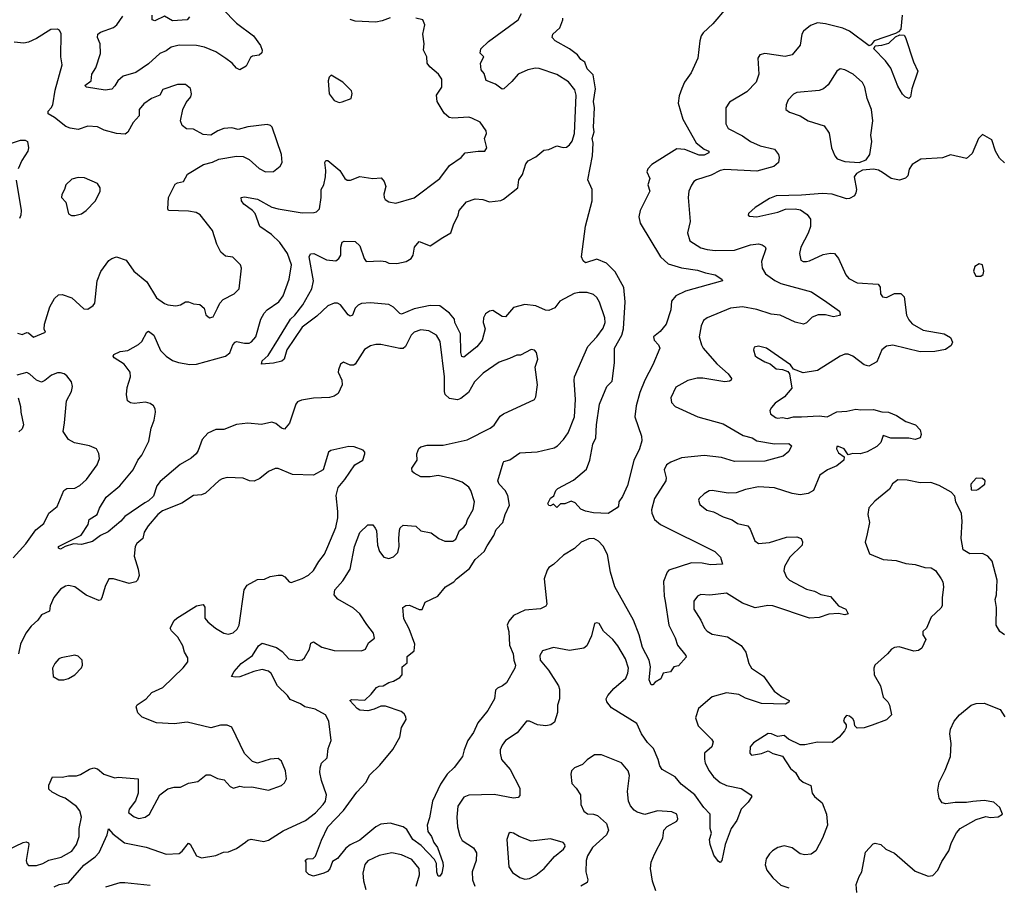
# Model space of a CAD drawing. Extents: x 1690054 to 1842981, y 782881 to 914114.
# Tile 438 of 656: x 1786840 to 1792991, y 791040 to 796446. Entities that reach past the tile are written whole.
import ezdxf

# ---------------------------------------------------------------- set-up
doc = ezdxf.new("R2010")
doc.units = 0

msp = doc.modelspace()

# ---------------------------------------------------------------- linework, layer by layer
at = {"layer": '0CON10XD'}
for points in [[(1788107.5, 796515), (1788194.2, 796425), (1788300.8, 796345), (1788344, 796285), (1788354, 796255), (1788351.7, 796238.3), (1788335.9, 796224.1), (1788295, 796218), (1788280.9, 796209.1), (1788255, 796156.7), (1788215, 796133.3), (1788195, 796143.3), (1788168, 796175), (1788126.7, 796203.3), (1788065, 796245.6), (1787993.9, 796273.9), (1787945, 796285.4), (1787835, 796287.7), (1787785, 796273.8), (1787755, 796251.4), (1787715, 796234.5), (1787645, 796169.6), (1787565, 796116.4), (1787486.5, 796093.5), (1787453.3, 796065), (1787435, 796032.5), (1787415, 796011.4), (1787373, 796007), (1787257.5, 796025), (1787246.7, 796035), (1787285.5, 796065), (1787290.7, 796105), (1787314.5, 796145), (1787345.5, 796235), (1787342.7, 796295), (1787325.6, 796335), (1787327.1, 796355), (1787345, 796369.1), (1787425, 796397.5), (1787446.8, 796413.2), (1787485, 796468.6)], [(1791255, 796520.8), (1791170.2, 796419.8), (1791110.6, 796365), (1791096.9, 796345), (1791088.2, 796315), (1791077.5, 796205), (1791035.6, 796115), (1790994.2, 796055), (1790976.1, 796016.1), (1790959.1, 795970.9), (1790954.6, 795925), (1790983.1, 795825), (1791066.4, 795676.4), (1791115, 795638.1), (1791145.6, 795625.6), (1791145.6, 795615), (1791115, 795600.7), (1791085, 795600.5), (1790995, 795636.1), (1790945, 795640), (1790788.3, 795541.7), (1790764.5, 795515), (1790757.8, 795495), (1790775.7, 795455), (1790764.4, 795415.6), (1790776.9, 795375), (1790716.9, 795255), (1790708.2, 795215), (1790716.2, 795175), (1790844.2, 794964.2), (1790891.7, 794921.7), (1790975, 794897.3), (1791075, 794882.7), (1791124.6, 794864.6), (1791185, 794853.3), (1791226.7, 794825), (1791230, 794815), (1790998.7, 794751.3), (1790938.8, 794721.2), (1790912.6, 794687.4), (1790907.8, 794635), (1790878, 794545), (1790842.1, 794497.9), (1790800, 794465), (1790803.3, 794445), (1790831.2, 794415), (1790838.8, 794395), (1790795, 794290), (1790744.3, 794195.7), (1790713.2, 794116.8), (1790691.1, 794035), (1790682.2, 793965), (1790723.8, 793845), (1790726.2, 793815), (1790712, 793765), (1790677.1, 793692.9), (1790636.2, 793536.2), (1790605, 793467.5), (1790583.3, 793435), (1790581.7, 793408.3), (1790573, 793397), (1790517, 793363), (1790425, 793366.2), (1790375, 793376), (1790345, 793388.8), (1790309.3, 793429.3), (1790285, 793440), (1790245, 793423.3), (1790218.3, 793421.7), (1790195, 793400), (1790175, 793420), (1790155, 793410), (1790145, 793412.5), (1790140, 793425), (1790155, 793457.5), (1790177.5, 793472.5), (1790190, 793505), (1790202.6, 793517.4), (1790300.7, 793569.3), (1790381.2, 793638.8), (1790402, 793695), (1790420, 793795), (1790440, 793835), (1790443.2, 793916.8), (1790463.1, 794045), (1790508.6, 794155), (1790541.1, 794188.9), (1790556.7, 794303.3), (1790556.8, 794395), (1790601.2, 794475), (1790612.4, 794515), (1790622.8, 794685), (1790613.6, 794773.6), (1790560.5, 794870.5), (1790505.6, 794925.6), (1790445, 794950.4), (1790375, 794927.8), (1790359.2, 794939.2), (1790349.8, 794965), (1790373.9, 795156.1), (1790415.6, 795315), (1790416.4, 795385), (1790388.6, 795445), (1790419.3, 795595), (1790422.2, 795675), (1790417.2, 795705), (1790428.2, 795745), (1790425.3, 795775.3), (1790430.4, 795895), (1790424.1, 795935), (1790436.7, 796015), (1790422.7, 796102.7), (1790385, 796140), (1790369.9, 796179.9), (1790345, 796198.5), (1790325, 796225.7), (1790274.6, 796264.6), (1790184.6, 796314.6), (1790166, 796335), (1790170.8, 796355), (1790214.6, 796395), (1790232.9, 796445), (1790234, 796456)], [(1787900, 796465), (1787885, 796445.7), (1787795, 796438.9), (1787745, 796468.8), (1787685, 796440), (1787666.7, 796445), (1787667.5, 796475)], [(1792353.9, 796475), (1792343.9, 796386.1), (1792330.6, 796369.4), (1792310.8, 796359.2), (1792178.8, 796315), (1792160, 796290), (1792146.1, 796283.9), (1792025, 796373.8), (1791982.9, 796392.9), (1791875, 796420), (1791824.4, 796425.6), (1791780.3, 796409.7), (1791735.9, 796374.1), (1791726.2, 796355), (1791715, 796286.7), (1791665, 796226.2), (1791623.1, 796216.9), (1791494.2, 796235.8), (1791462.9, 796227.1), (1791451.2, 796205), (1791458.1, 796105), (1791440.8, 796055), (1791383.4, 795996.6), (1791275, 795930.8), (1791252.2, 795895), (1791250.9, 795795), (1791265, 795767.5), (1791355, 795721.8), (1791405, 795684.7), (1791465, 795658.9), (1791555, 795636.9), (1791580, 795605), (1791584.2, 795585), (1791580, 795555), (1791550.5, 795529.5), (1791445, 795500), (1791245, 795510.8), (1791216.2, 795505), (1791158.8, 795475), (1791068, 795445), (1791052.5, 795435), (1791037.5, 795412.5), (1791021.1, 795375), (1791016.5, 795335), (1791029.6, 795185), (1791011.4, 795115), (1791027.1, 795065), (1791095, 795021.5), (1791135, 795010), (1791184.5, 795005.5), (1791305, 795007.1), (1791405, 795040), (1791455, 795046.7), (1791479.4, 795039.4), (1791497.4, 795027.4), (1791502.2, 795015), (1791473.6, 794935), (1791477.5, 794895), (1791499.3, 794859.3), (1791557.6, 794817.6), (1791595, 794798.9), (1791787.4, 794747.4), (1791881.8, 794681.8), (1791961.2, 794625), (1791966.7, 794605), (1791960.8, 794599.2), (1791925, 794590.5), (1791875, 794603.8), (1791828, 794602), (1791791.5, 794588.5), (1791755, 794552), (1791735.7, 794544.3), (1791685, 794557.5), (1791590.7, 794600.7), (1791535, 794606.4), (1791445, 794636.2), (1791355, 794653.8), (1791281.2, 794645), (1791135, 794583.5), (1791112.8, 794567.2), (1791096.5, 794535), (1791084.3, 794465), (1791099.2, 794415), (1791110, 794395), (1791195.9, 794295.9), (1791266.7, 794235), (1791287.5, 794205), (1791285.6, 794194.4), (1791275, 794188), (1791245.5, 794184.5), (1791107.1, 794207.1), (1791073.3, 794206.7), (1791015, 794193.1), (1790939.5, 794150.5), (1790908.1, 794085), (1790912, 794055), (1790935, 794030), (1791076, 793965), (1791235, 793921.2), (1791359.5, 793849.5), (1791415, 793833.8), (1791445, 793816.8), (1791555, 793797.8), (1791645, 793798.6), (1791661.2, 793785), (1791645, 793748.8), (1791609.3, 793720.7), (1791495, 793688.1), (1791305, 793687.3), (1791225, 793711.5), (1791115, 793723.9), (1790975, 793709.5), (1790907, 793683), (1790881.2, 793665), (1790866.2, 793635), (1790878, 793585), (1790876, 793565), (1790806.4, 793455), (1790787.9, 793385), (1790788.2, 793365), (1790805.3, 793325.3), (1790843.1, 793293.1), (1791182.5, 793125), (1791218.3, 793088.3), (1791230, 793045), (1791155, 793040.9), (1791102.5, 793052.5), (1791036.7, 793053.3), (1790895, 793007.5), (1790884.5, 792995), (1790862.6, 792937.4), (1790865.9, 792845), (1790873.4, 792815), (1790894.6, 792665), (1790934.5, 792585), (1790950, 792540), (1791002, 792475), (1791004, 792465), (1790955, 792411.2), (1790926.4, 792403.6), (1790905, 792373.8), (1790860, 792365), (1790845, 792330), (1790810.5, 792309.5), (1790795, 792292.5), (1790785, 792292.5), (1790773.2, 792323.2), (1790780.8, 792405), (1790771.8, 792445), (1790730.4, 792525), (1790709.4, 792605), (1790673.6, 792695), (1790558, 792905), (1790531.7, 792995), (1790511.2, 793105), (1790485, 793157.8), (1790455, 793190), (1790426, 793206), (1790396.4, 793203.6), (1790347.2, 793182.8), (1790306.3, 793143.7), (1790237.6, 793102.4), (1790175, 793044), (1790146.2, 793025), (1790135, 793008.8), (1790116.7, 792955), (1790134.1, 792795.9), (1790127.1, 792782.9), (1790093.2, 792766.8), (1789995, 792757.5), (1789925, 792725.6), (1789895, 792690.6), (1789884.7, 792665), (1789895.4, 792625), (1789899.3, 792539.3), (1789922.5, 792485), (1789926, 792446), (1789938, 792415), (1789934.1, 792395.9), (1789881.2, 792305), (1789856.2, 792285), (1789825, 792271.9), (1789812.1, 792257.9), (1789805.8, 792205), (1789765, 792132.5), (1789701.5, 792055), (1789675.5, 791995), (1789638.6, 791945), (1789615.9, 791885.9), (1789605.5, 791844.5), (1789554, 791775), (1789510, 791735), (1789467.7, 791672.3), (1789418.2, 791565), (1789399.7, 791460.3), (1789385.7, 791415), (1789389.4, 791375), (1789412.2, 791345), (1789427.4, 791307.4), (1789449.2, 791275), (1789482.8, 791182.8), (1789485, 791160), (1789476.9, 791115), (1789465, 791097.5), (1789455, 791097.5), (1789445, 791122.5), (1789444.7, 791175), (1789431.9, 791201.9), (1789347.9, 791287.9), (1789295.4, 791325), (1789258.7, 791388.7), (1789235.2, 791405.2), (1789155, 791428.4), (1789095, 791421.6), (1789065, 791404.6), (1788965, 791322.6), (1788905, 791292.2), (1788877.8, 791272.2), (1788825, 791206.7), (1788795, 791187.5), (1788776.4, 791143.6), (1788763, 791127), (1788740, 791115), (1788675, 791096.7), (1788647, 791107), (1788630, 791125), (1788630, 791185), (1788622.5, 791195), (1788635, 791206.2), (1788673.3, 791206.7), (1788688.3, 791221.7), (1788725, 791321.2), (1788764.6, 791405), (1788863.1, 791506.9), (1788945, 791622), (1789004.6, 791685), (1789025, 791727.1), (1789089.1, 791790.9), (1789171.9, 791888.1), (1789214.7, 791965), (1789224.1, 792025), (1789253.8, 792075), (1789252.4, 792092.4), (1789241.5, 792111.5), (1789222, 792125), (1789125, 792157.7), (1789095, 792157.9), (1789055, 792140.8), (1789015, 792130), (1788965, 792134.5), (1788947.5, 792145), (1788902.5, 792195), (1788915, 792200), (1788995, 792197.1), (1789036, 792234), (1789069.2, 792275), (1789085, 792283.3), (1789110, 792285), (1789145, 792307.5), (1789175, 792315.8), (1789215, 792338), (1789230, 792355), (1789230, 792405), (1789260.6, 792429.4), (1789260.5, 792469.5), (1789304.5, 792505), (1789307.5, 792545), (1789272.5, 792642.5), (1789239.2, 792705), (1789232.5, 792775), (1789252.9, 792787.1), (1789275, 792790), (1789335, 792763.3), (1789355, 792762.5), (1789372.5, 792807.5), (1789451.4, 792845), (1789500.9, 792905), (1789551.9, 792935), (1789568.5, 792955), (1789650.5, 793019.5), (1789685, 793073.8), (1789742.3, 793125), (1789760.6, 793159.4), (1789801.8, 793225), (1789817.4, 793262.6), (1789858.5, 793305), (1789872.5, 793355), (1789899.2, 793415), (1789889.6, 793475), (1789871.8, 793505), (1789835.3, 793545.3), (1789827.6, 793565), (1789860.5, 793679.5), (1789865, 793686.7), (1789902.1, 793697.9), (1789965, 793740), (1790072.4, 793747.6), (1790178.7, 793771.3), (1790200, 793785), (1790238.1, 793825), (1790266.2, 793865), (1790306.9, 793965), (1790311.5, 794075), (1790303.1, 794195), (1790306.9, 794215), (1790390, 794405), (1790445, 794464.4), (1790485, 794518.8), (1790496.5, 794555), (1790495.5, 794585), (1790462, 794682), (1790445, 794712), (1790425, 794730), (1790385, 794741.9), (1790335, 794742.9), (1790303.3, 794736.7), (1790215, 794687.8), (1790183.9, 794646.1), (1790145, 794629.5), (1790125, 794632.2), (1790065, 794658.8), (1789995, 794668.2), (1789925, 794648.9), (1789875, 794590), (1789855, 794593.3), (1789795, 794629.4), (1789775, 794625.6), (1789750.8, 794609.2), (1789736.5, 794585), (1789735.5, 794555), (1789747.1, 794515), (1789729.1, 794445), (1789696.4, 794403.6), (1789615, 794338), (1789602.8, 794342.8), (1789595, 794367.5), (1789593.3, 794485), (1789558.1, 794555), (1789556.6, 794576.6), (1789525, 794612.2), (1789465, 794660), (1789405, 794662.1), (1789305, 794639.5), (1789225, 794607.8), (1789215, 794610.6), (1789175, 794651.3), (1789145, 794667.8), (1789032.3, 794677.7), (1788976.2, 794673.8), (1788955, 794663.3), (1788935.6, 794645), (1788918.9, 794601.1), (1788905, 794594.3), (1788892.3, 794602.3), (1788845, 794664.3), (1788825, 794676.4), (1788805, 794676.2), (1788765, 794659.1), (1788695.9, 794594.1), (1788603.8, 794525), (1788509.4, 794385), (1788491.2, 794325), (1788477, 794313), (1788425, 794300.8), (1788350, 794295), (1788353.8, 794315), (1788391.2, 794348.8), (1788457.4, 794452.6), (1788531.2, 794575), (1788559.6, 794600.4), (1788609.1, 794665), (1788663.9, 794765), (1788676.2, 794815), (1788648.8, 794965), (1788656.4, 794983.6), (1788677.5, 794985), (1788756.6, 794946.6), (1788815, 794940.6), (1788833.1, 794955), (1788845.5, 794975), (1788846.7, 795025), (1788855, 795056.7), (1788866.1, 795063.9), (1788935, 795060.8), (1788965, 795033.3), (1788991.1, 794955), (1789005, 794935.8), (1789095, 794940.7), (1789125, 794936.2), (1789145, 794925.6), (1789195, 794923.9), (1789254, 794936), (1789284.7, 794955.3), (1789297.9, 794975), (1789306.7, 795025), (1789335, 795060.6), (1789405, 795032.9), (1789484, 795085), (1789533.8, 795115), (1789550, 795165), (1789580, 795225), (1789586, 795255), (1789630.9, 795309.1), (1789685, 795327.5), (1789732.7, 795322.7), (1789775, 795309.4), (1789845, 795317.5), (1789863.3, 795325), (1789951.2, 795395), (1789958.8, 795445), (1789981.7, 795478.3), (1790002.5, 795545), (1790016.2, 795565), (1790065, 795590), (1790115, 795632), (1790145, 795635.8), (1790195, 795657.5), (1790235, 795648), (1790255, 795650), (1790275, 795663.8), (1790291.9, 795688.1), (1790306.7, 795735), (1790315.8, 795975), (1790307.4, 796007.4), (1790268.8, 796058.8), (1790195, 796103.5), (1790085, 796140.9), (1790062.5, 796142.5), (1790015, 796133.5), (1789953.9, 796106.1), (1789915, 796060.9), (1789865.4, 796014.6), (1789855, 796011.4), (1789813, 796043), (1789755, 796065.8), (1789741.1, 796111.1), (1789723.1, 796133.1), (1789718.1, 796175), (1789740, 796215), (1789716.1, 796236.1), (1789720, 796265), (1789769.3, 796310.7), (1789954.3, 796445), (1789975.7, 796485)], [(1789155, 796458.5), (1789105, 796438.1), (1789065, 796431.1), (1788935, 796437.1), (1788905, 796446.7)], [(1789665, 795831.4), (1789645, 795838.1), (1789545, 795831.5), (1789523.3, 795835), (1789492.1, 795862.1), (1789448.1, 795935), (1789444.4, 795975), (1789477.8, 796025), (1789477.1, 796075), (1789455.3, 796105.3), (1789402, 796152), (1789384.4, 796175), (1789383.7, 796215), (1789362.2, 796255), (1789366.9, 796295), (1789358.1, 796355), (1789370, 796415), (1789358.8, 796445), (1789315, 796456.7)], [(1786925, 794462.5), (1787000, 794495), (1786992.5, 794512.5), (1786993.8, 794545), (1787028.1, 794651.9), (1787056.2, 794705), (1787082.1, 794727.9), (1787105, 794730.8), (1787165, 794708.8), (1787241.2, 794641.2), (1787265, 794638.8), (1787299.5, 794660.5), (1787308.8, 794675), (1787324.4, 794815), (1787347, 794873), (1787397.4, 794942.6), (1787415, 794955.7), (1787445, 794964.2), (1787505, 794943.8), (1787552, 794875), (1787635, 794808.8), (1787695, 794710), (1787745, 794673.1), (1787765, 794664.5), (1787815, 794658.6), (1787844.4, 794665.6), (1787875, 794683.3), (1787893.6, 794683.6), (1787925, 794672), (1787965, 794668), (1787991.2, 794645), (1788003, 794603), (1788025, 794583.3), (1788048.8, 794591.2), (1788075.7, 794644.3), (1788090, 794675), (1788111.7, 794698.3), (1788180, 794735), (1788210, 794765), (1788225.8, 794895), (1788220, 794915), (1788172.3, 794962.3), (1788125, 794969.5), (1788095.8, 794995), (1788071.9, 795045), (1788045, 795130), (1787968.1, 795228.1), (1787941.3, 795241.3), (1787895, 795249.4), (1787770, 795255), (1787764.2, 795265), (1787768.9, 795335), (1787811.2, 795418.8), (1787825, 795428.1), (1787864, 795435), (1787888.1, 795481.9), (1787988.5, 795541.5), (1788045, 795555.7), (1788084.5, 795575.5), (1788194.1, 795594.1), (1788235, 795592.5), (1788272.4, 795572.4), (1788335, 795516), (1788375, 795496), (1788425, 795498.8), (1788467.7, 795532.3), (1788480, 795555), (1788475.8, 795605), (1788416.7, 795775), (1788406.7, 795785), (1788385, 795792), (1788265, 795776.7), (1788205, 795760), (1788165, 795770), (1788115, 795765.8), (1788077.3, 795752.7), (1788034.1, 795725.9), (1787985, 795729.2), (1787925, 795762.1), (1787882.5, 795765), (1787853.8, 795785), (1787843.8, 795815), (1787858, 795885), (1787880.3, 795929.7), (1787908, 795965), (1787913.6, 795983.6), (1787906.1, 796016.1), (1787875, 796041.2), (1787825, 796042), (1787735, 796009.5), (1787714.4, 795975.6), (1787663.8, 795955), (1787615, 795920.8), (1787587.1, 795885), (1787586.7, 795845), (1787547.8, 795805), (1787515, 795743.8), (1787497.9, 795732.1), (1787445.3, 795735.3), (1787366.6, 795756.6), (1787325, 795777.1), (1787265, 795780.9), (1787205, 795759.6), (1787155, 795767.8), (1787128.3, 795778.3), (1787058, 795835), (1787017.8, 795857.8), (1787017.1, 795875), (1787037.1, 795895), (1787047.1, 795915), (1787061.4, 796005), (1787105.7, 796165), (1787095.8, 796215), (1787099.5, 796359.5), (1787089.3, 796379.3), (1787076.4, 796386.4), (1787035, 796385.8), (1786945, 796328.1), (1786895, 796306.5), (1786865, 796300.6), (1786805, 796305.7)], [(1792395, 795954), (1792372, 795965), (1792355, 795982), (1792325, 796030), (1792282.5, 796142.5), (1792248.8, 796188.8), (1792176.7, 796265), (1792185, 796282.5), (1792225, 796286.7), (1792269.7, 796300.3), (1792311.4, 796338.6), (1792338, 796352), (1792365, 796348.6), (1792373.3, 796335), (1792423.1, 796183.1), (1792450, 796125), (1792414.2, 796015), (1792405.7, 795964.3), (1792395, 795954)], [(1792085, 795554.2), (1792129.1, 795570.9), (1792151.4, 795605), (1792164.2, 795685), (1792157.5, 795725), (1792168.8, 795815), (1792162, 795885), (1792134.3, 795954.3), (1792119.2, 796025), (1792104.3, 796054.3), (1792046.6, 796106.6), (1791995, 796132), (1791965, 796138.8), (1791944.4, 796125.6), (1791890.5, 796039.5), (1791862.5, 796015), (1791835, 796004), (1791695, 795990.8), (1791675, 795982), (1791640.8, 795945), (1791628, 795915), (1791626.7, 795885), (1791648.3, 795868.3), (1791715.7, 795845.7), (1791765, 795814.2), (1791865, 795783.8), (1791897.6, 795737.6), (1791911.4, 795645), (1791932.9, 795595), (1791947.9, 795577.9), (1791995, 795560), (1792085, 795554.2)], [(1788835, 795930), (1788855, 795933.3), (1788910, 795955), (1788917.5, 795985), (1788911.7, 796001.7), (1788857.5, 796055), (1788785, 796100), (1788773, 796087), (1788767.5, 796065), (1788774.1, 795984.1), (1788805, 795942.5), (1788835, 795930)], [(1787055, 791030), (1787086.2, 791045), (1787145, 791055.8), (1787241.2, 791165), (1787311.3, 791218.7), (1787336.4, 791245), (1787385.7, 791355), (1787395, 791392.5), (1787421.5, 791361.5), (1787494.3, 791304.3), (1787628.8, 791278.8), (1787755, 791234.2), (1787835, 791238.5), (1787855, 791252.2), (1787895, 791303.3), (1787905, 791297.5), (1787944, 791224), (1787975, 791210.5), (1788065, 791226.8), (1788113.3, 791246.7), (1788145, 791249.7), (1788195, 791269.3), (1788249.7, 791310.3), (1788265, 791322.7), (1788285, 791328.5), (1788365, 791314.4), (1788395, 791321.4), (1788485, 791380.6), (1788625, 791445.5), (1788687.2, 791492.8), (1788735.8, 791545), (1788750, 791565), (1788755.8, 791605), (1788724.4, 791695), (1788714.5, 791744.5), (1788716.6, 791773.4), (1788725, 791803.3), (1788760, 791835), (1788766.2, 791895), (1788786.2, 791945), (1788771.9, 792065), (1788750, 792105), (1788685, 792139.7), (1788621.2, 792155), (1788593.5, 792173.5), (1788529.6, 792199.6), (1788513.1, 792225), (1788451.1, 792285), (1788411.8, 792361.8), (1788395, 792378.1), (1788355, 792387.1), (1788303.3, 792375), (1788215, 792341.4), (1788185, 792338.8), (1788162.5, 792345), (1788178.8, 792375), (1788224.3, 792425), (1788295, 792475.6), (1788332.5, 792535), (1788355, 792552), (1788443.8, 792525), (1788480.4, 792500.4), (1788522, 792455), (1788575, 792443.1), (1788605, 792448.8), (1788618.8, 792461.2), (1788650.8, 792515), (1788658.8, 792551.2), (1788675, 792561.2), (1788727.6, 792527.6), (1788805, 792506.4), (1788974.4, 792504.4), (1788999.2, 792515), (1789018.8, 792555), (1789055.9, 792584.1), (1789050.8, 792615), (1789007.8, 792667.8), (1788965, 792735.7), (1788925, 792771.4), (1788826.6, 792826.6), (1788804, 792855), (1788808, 792885), (1788857.7, 792942.3), (1788904.7, 793015), (1788930.4, 793155), (1788965, 793242.5), (1789015, 793290.8), (1789045, 793291.2), (1789061.4, 793271.4), (1789069.2, 793255), (1789075.6, 793165), (1789088.6, 793125), (1789115, 793090), (1789145, 793080), (1789175, 793091.2), (1789201.7, 793118.3), (1789211.4, 793155), (1789207.5, 793205), (1789212.3, 793257.7), (1789217.7, 793272.3), (1789235, 793288.8), (1789315, 793282), (1789345, 793253.8), (1789410.3, 793240.3), (1789458.8, 793205), (1789495, 793189.2), (1789545, 793190), (1789565, 793200.8), (1789587.1, 793255), (1789615, 793275.8), (1789629.2, 793295), (1789638, 793325), (1789672.9, 793387.1), (1789682, 793435), (1789658.2, 793505), (1789645, 793526.9), (1789605, 793557.5), (1789545, 793578.2), (1789455, 793598.5), (1789405, 793590.5), (1789345, 793590.5), (1789303.6, 793613.6), (1789292.5, 793625), (1789289.4, 793645), (1789322.5, 793695), (1789321.5, 793735), (1789332.5, 793767.5), (1789345, 793777.5), (1789385, 793788.9), (1789485, 793789.6), (1789635, 793823.1), (1789780, 793895), (1789805, 793914.3), (1789841.1, 793968.9), (1789862, 793985), (1790055.6, 794074.4), (1790065, 794090), (1790074.4, 794165.6), (1790060, 794275), (1790076.2, 794325), (1790068.3, 794368.3), (1790055, 794382.5), (1790035, 794386.2), (1789968.8, 794351.2), (1789945, 794350), (1789900.7, 794330.7), (1789835, 794307.8), (1789735, 794237.5), (1789680.9, 794185), (1789643.3, 794116.7), (1789595, 794079.6), (1789575, 794072.7), (1789525, 794081.2), (1789498.5, 794105), (1789493.1, 794125), (1789493.9, 794215), (1789465.9, 794435.9), (1789444.4, 794475), (1789395, 794503.3), (1789345, 794509.6), (1789305, 794495.5), (1789284.6, 794475), (1789250.9, 794405), (1789235, 794393.2), (1789215, 794392.5), (1789096.8, 794416.8), (1789065, 794417.5), (1789031.5, 794408.5), (1788994.1, 794385.9), (1788935, 794294), (1788925, 794287.5), (1788905, 794287.5), (1788863.1, 794306.9), (1788844, 794295), (1788830.5, 794259.5), (1788828.8, 794245), (1788851.4, 794195), (1788854.2, 794165), (1788829.3, 794110.7), (1788804.5, 794095.5), (1788775, 794087.5), (1788675, 794083.3), (1788599.7, 794070.3), (1788575, 794060), (1788564.3, 794045), (1788525, 793926.7), (1788495, 793888.8), (1788475, 793896), (1788440, 793925), (1788415, 793932.5), (1788351.2, 793918.8), (1788265.8, 793925.8), (1788195, 793917.8), (1788115, 793885.7), (1788065, 793887.1), (1788015, 793863.1), (1787980.6, 793825), (1787955.7, 793755), (1787942.9, 793735), (1787911.7, 793708.3), (1787842.1, 793667.9), (1787717.1, 793562.9), (1787695.5, 793535), (1787675, 793469.5), (1787645, 793441.3), (1787620.9, 793429.1), (1787495.9, 793344.1), (1787470.9, 793315), (1787392.9, 793247.1), (1787345, 793224.5), (1787295, 793187.8), (1787225, 793167.8), (1787175, 793173.5), (1787123.2, 793156.8), (1787095, 793139.4), (1787081.2, 793145), (1787082, 793155), (1787222.7, 793227.3), (1787267, 793293), (1787273.8, 793325), (1787324.3, 793355.7), (1787338, 793395), (1787380.8, 793465), (1787465.3, 793534.7), (1787549.2, 793635), (1787577.1, 793695), (1787603.5, 793726.5), (1787647.2, 793812.8), (1787661.2, 793895), (1787679.5, 793945), (1787688.6, 793995), (1787685.8, 794015), (1787675, 794033.8), (1787655, 794050), (1787625, 794057.5), (1787555, 794048), (1787532.7, 794052.7), (1787513.8, 794065), (1787506.2, 794105), (1787511.7, 794148.3), (1787531.2, 794215), (1787530.8, 794245), (1787491.4, 794295), (1787430, 794335), (1787423.8, 794345), (1787427.5, 794355), (1787467.1, 794372.9), (1787515, 794380), (1787582.1, 794417.9), (1787603.2, 794436.8), (1787634.4, 794495.6), (1787645, 794500), (1787678, 794475), (1787720.4, 794380.4), (1787755, 794344.2), (1787795, 794318.6), (1787832.5, 794305), (1787903.5, 794293.5), (1787945, 794295.5), (1788124.6, 794345.4), (1788152.9, 794365), (1788171.5, 794415), (1788185, 794432.9), (1788195, 794436.9), (1788245, 794425.6), (1788273.6, 794426.4), (1788288.6, 794435), (1788314.4, 794465), (1788346.9, 794575), (1788366.4, 794613.6), (1788385, 794633.3), (1788458.1, 794685), (1788485, 794722), (1788522.3, 794825), (1788538, 794915), (1788513.2, 794985), (1788465, 795054.4), (1788413.3, 795105), (1788340, 795155), (1788311.5, 795235), (1788294.7, 795254.7), (1788240.8, 795295), (1788226, 795315), (1788223.8, 795335), (1788245, 795340), (1788325, 795325.4), (1788415, 795276.2), (1788454.5, 795265.5), (1788605, 795240), (1788678.8, 795241.2), (1788695, 795246.2), (1788712, 795265), (1788723.3, 795335), (1788724, 795385), (1788738.9, 795415), (1788751.1, 795465), (1788752.9, 795505), (1788745.7, 795555), (1788753.1, 795566.9), (1788765, 795567.5), (1788840, 795505), (1788871.4, 795455), (1788885, 795444.2), (1788907, 795443), (1788965, 795466), (1789045, 795454.2), (1789098.3, 795458.3), (1789115.9, 795435.9), (1789126.2, 795405), (1789114.2, 795355.8), (1789116.2, 795335), (1789123, 795323), (1789145, 795308.8), (1789190.7, 795299.3), (1789305, 795334.3), (1789465.5, 795454.5), (1789525, 795535.7), (1789598.8, 795585), (1789623.3, 795615), (1789705, 795626), (1789746.7, 795625), (1789758.8, 795645), (1789744.2, 795705), (1789756, 795735), (1789755, 795752.5), (1789717, 795807), (1789665, 795831.4)], [(1792993.2, 795553.2), (1792962.1, 795582.1), (1792936.2, 795625), (1792912.5, 795695), (1792855, 795730), (1792830, 795705), (1792790.5, 795609.5), (1792755, 795579.2), (1792655, 795602), (1792605, 795582.5), (1792470, 795575), (1792415, 795542.5), (1792397.7, 795512.3), (1792389.3, 795470.7), (1792373.6, 795456.4), (1792335.9, 795444.1), (1792285, 795454.3), (1792231.1, 795491.1), (1792205, 795506.7), (1792175, 795512.1), (1792105, 795507.2), (1792068.1, 795485), (1792054.2, 795465), (1792066.9, 795385), (1792064.2, 795365), (1792054.4, 795345.6), (1792025, 795329.2), (1792005, 795328), (1791915, 795355.5), (1791855, 795359.6), (1791725, 795349.2), (1791565, 795345.7), (1791525, 795330), (1791435, 795273.8), (1791392.5, 795235), (1791390, 795225), (1791398.3, 795218.3), (1791445, 795214.3), (1791575.6, 795244.4), (1791625, 795262.5), (1791685, 795264.3), (1791718.7, 795258.7), (1791760.4, 795230.4), (1791780.8, 795200.8), (1791781.1, 795155), (1791766.6, 795113.4), (1791720, 795025), (1791710.8, 794985), (1791720, 794945), (1791735, 794936.2), (1791756.1, 794936.1), (1791775, 794939.2), (1791860.2, 794979.8), (1791905, 794988.5), (1791931.2, 794985), (1791955.4, 794955.4), (1792001.7, 794851.7), (1792019.3, 794829.3), (1792072.4, 794802.4), (1792203.6, 794793.6), (1792216.4, 794776.4), (1792216.7, 794735), (1792230, 794715), (1792255, 794711.2), (1792305, 794736.2), (1792345, 794736.7), (1792365.8, 794715), (1792380.9, 794600.9), (1792395, 794570.8), (1792415, 794546.9), (1792485, 794506.5), (1792615, 794484.2), (1792655, 794461.2), (1792667.7, 794432.3), (1792658.3, 794411.7), (1792624.2, 794385.8), (1792557.2, 794372.8), (1792465, 794370.9), (1792295, 794414.4), (1792255, 794406.7), (1792225.7, 794385), (1792195, 794308.8), (1792145, 794281.4), (1792115, 794290.6), (1792045, 794345.7), (1792015, 794357.1), (1791995, 794357.1), (1791965, 794344.2), (1791825, 794254.4), (1791735, 794241.4), (1791675, 794262.5), (1791655, 794291.2), (1791505, 794394), (1791455, 794407.1), (1791428.8, 794401.2), (1791423.8, 794385), (1791435, 794346.7), (1791445, 794338), (1791495, 794308.8), (1791527.6, 794297.6), (1791565.8, 794265.8), (1791605, 794261.2), (1791638.8, 794248.8), (1791650, 794235), (1791664.2, 794145), (1791618.3, 794091.7), (1791559.7, 794050.3), (1791536.7, 794025), (1791526.7, 794005), (1791531.2, 793985), (1791561.4, 793961.4), (1791575, 793957.8), (1791605, 793962.2), (1791635.6, 793955.6), (1791675, 793965.4), (1791724.6, 793965.4), (1791835, 793972), (1791884.4, 793965.6), (1791945, 793997.5), (1792008.2, 794001.8), (1792063.8, 794013.8), (1792095, 794009.2), (1792175, 794012), (1792225, 793998), (1792267.5, 793995), (1792317.5, 793975), (1792375.6, 793935.6), (1792435.4, 793915.4), (1792465.5, 793885.5), (1792472, 793855), (1792465, 793833.8), (1792435, 793824), (1792395, 793833.3), (1792281.7, 793831.7), (1792235, 793850), (1792218.8, 793805), (1792195, 793780.8), (1792135, 793747.5), (1792090, 793735), (1792044.2, 793735.8), (1792015, 793728.8), (1791990, 793765), (1791955, 793781.2), (1791945, 793780), (1791943.5, 793765), (1791955, 793741.9), (1791990, 793715), (1791989.2, 793695), (1791945, 793659.5), (1791886.2, 793633.8), (1791837.8, 793602.2), (1791798.6, 793505), (1791765.9, 793485.9), (1791715, 793478), (1791665, 793487.7), (1791555, 793523.1), (1791455, 793528.5), (1791375, 793511.8), (1791315, 793491.5), (1791265, 793489.5), (1791165, 793505.6), (1791147.3, 793502.7), (1791116.7, 793485), (1791084.3, 793455.7), (1791080, 793445), (1791088.3, 793418.3), (1791133.2, 793383.2), (1791175, 793371.9), (1791235, 793341.1), (1791291.7, 793321.7), (1791325, 793299.4), (1791388.8, 793285), (1791404.2, 793265), (1791431.7, 793191.7), (1791454.5, 793174.5), (1791525, 793180.5), (1791630, 793215), (1791695, 793216.9), (1791721.2, 793205), (1791730, 793185), (1791728, 793165), (1791650.9, 793089.1), (1791618.5, 793031.5), (1791614.5, 793004.5), (1791631.4, 792965), (1791650, 792945), (1791755, 792890.4), (1791805.9, 792875.9), (1791845, 792856.9), (1791905, 792843.8), (1791955.9, 792785.9), (1792001.2, 792765), (1792016.7, 792735), (1791995, 792730), (1791955, 792736.7), (1791895, 792732.5), (1791835, 792711.9), (1791775, 792708.1), (1791545, 792784.5), (1791513.6, 792786.4), (1791435, 792772.2), (1791355, 792802.5), (1791255, 792864.4), (1791151.7, 792851.7), (1791095, 792855.6), (1791074, 792845), (1791051.2, 792815), (1791050.8, 792765), (1791095.7, 792695), (1791118, 792645), (1791135, 792628), (1791165, 792608), (1791262.4, 792592.4), (1791348.1, 792538.1), (1791375.6, 792495), (1791394.3, 792425), (1791410.8, 792395), (1791486.1, 792346.1), (1791553.2, 792253.2), (1791599.1, 792219.1), (1791647.5, 792195), (1791645.7, 792184.3), (1791625, 792170.8), (1791475, 792176.2), (1791375, 792209.6), (1791331.7, 792231.7), (1791255, 792242.3), (1791165, 792217.1), (1791081.4, 792145), (1791061.1, 792085), (1791077.8, 792035), (1791162.8, 791952.8), (1791172.9, 791935), (1791164.5, 791905), (1791118.5, 791865), (1791117.8, 791827.8), (1791122.5, 791802.5), (1791146.7, 791755), (1791175, 791717.3), (1791215, 791682.7), (1791255, 791662.9), (1791347.5, 791645), (1791407.5, 791605), (1791413.3, 791595), (1791390.5, 791559.5), (1791348, 791515), (1791320, 791445), (1791284, 791395), (1791248, 791295), (1791225.7, 791194.3), (1791215, 791183.3), (1791205, 791187.5), (1791177.3, 791227.3), (1791154, 791295), (1791150, 791325), (1791161.2, 791365), (1791154.5, 791394.5), (1791152.7, 791485), (1791114.6, 791525), (1791057.5, 791605), (1790972, 791672), (1790935, 791717.9), (1790853.4, 791763.4), (1790838.6, 791785), (1790828.9, 791825), (1790800, 791895), (1790761.2, 791931.2), (1790725.5, 791985), (1790695, 792050), (1790537.9, 792147.9), (1790507.5, 792185), (1790504.3, 792205), (1790513.8, 792226.2), (1790550.9, 792269.1), (1790626.2, 792333.8), (1790639.4, 792365), (1790642.9, 792395), (1790624.3, 792455), (1790575.7, 792535), (1790545, 792576), (1790487.7, 792627.7), (1790460, 792675), (1790445, 792680), (1790430, 792675), (1790411.7, 792598.3), (1790382.9, 792535), (1790365, 792520.6), (1790275, 792507.3), (1790175, 792525.8), (1790106, 792505), (1790089.4, 792475), (1790091.1, 792445), (1790144.2, 792384.2), (1790206.4, 792285), (1790212.2, 792265), (1790211.5, 792205), (1790200.5, 792165), (1790200.7, 792119.3), (1790181.4, 792058.6), (1790158.8, 792041.2), (1790126.1, 792036.1), (1790075, 792042.5), (1790025, 792064.2), (1790005, 792065.8), (1789947.2, 791992.8), (1789875.6, 791944.4), (1789854.2, 791915), (1789842.5, 791885), (1789840.6, 791865), (1789850.7, 791825), (1789905, 791762.5), (1789965, 791646.2), (1789965, 791600), (1789955, 791588.8), (1789925.6, 791584.4), (1789805, 791606.9), (1789645, 791602.7), (1789615, 791589.5), (1789577.8, 791535), (1789571.2, 791465), (1789574.5, 791405), (1789589.6, 791349.6)], [(1786775, 795670.4), (1786845, 795693.5), (1786874.3, 795694.3), (1786888.8, 795685), (1786895.7, 795645), (1786890.6, 795625), (1786853.1, 795566.9), (1786830.6, 795515)], [(1787185, 795223.8), (1787225, 795234), (1787255, 795253.8), (1787313.8, 795315), (1787343.3, 795375), (1787342.5, 795395), (1787325, 795422.5), (1787245, 795457.5), (1787205, 795460), (1787165, 795450), (1787127.5, 795415), (1787120, 795385), (1787102.5, 795355), (1787100, 795335), (1787127, 795307), (1787143.6, 795233.6), (1787163.9, 795223.9), (1787185, 795223.8)], [(1786816.9, 795443.1), (1786848.2, 795255), (1786846.9, 795225), (1786838.9, 795205)], [(1792845, 794843.8), (1792860, 794855), (1792863.9, 794876.1), (1792854.2, 794914.2), (1792835, 794922), (1792806.2, 794905), (1792798.8, 794875), (1792814.2, 794844.2), (1792845, 794843.8)], [(1786825, 794487.5), (1786855, 794480), (1786885, 794492.5), (1786895, 794490), (1786925, 794462.5)], [(1786799.7, 793085), (1786878.3, 793171.7), (1786940, 793260), (1786989.8, 793300.2), (1787020.7, 793365), (1787072.9, 793405), (1787114.5, 793505.5), (1787135, 793517.5), (1787185, 793521.1), (1787215, 793537.8), (1787256.5, 793575), (1787322.9, 793665), (1787339.2, 793705), (1787333.6, 793736.4), (1787320, 793765), (1787275, 793784.3), (1787182.6, 793802.6), (1787144, 793825), (1787110.6, 793875), (1787118.7, 793928.7), (1787132.2, 794065), (1787164, 794125), (1787170, 794155), (1787163.8, 794185), (1787135, 794221.2), (1787116.7, 794235), (1787095, 794240.8), (1787075, 794240), (1787037.5, 794225), (1786997.3, 794192.7), (1786975, 794183.3), (1786943.9, 794193.9), (1786903, 794233), (1786885, 794242.5), (1786822.5, 794225)], [(1786830, 794085), (1786845, 794030), (1786846.2, 793995), (1786862.5, 793915), (1786855, 793890), (1786835, 793872.5)], [(1786765, 791262.3), (1786862.1, 791307.9), (1786881.1, 791311.1), (1786894, 791305), (1786896.9, 791295), (1786880.8, 791195), (1786883.8, 791175), (1786895, 791163.8), (1786945, 791163.3), (1786985, 791175.7), (1787022.6, 791197.4), (1787098.8, 791215), (1787165, 791253.5), (1787195.5, 791295), (1787211.8, 791345), (1787210.9, 791395), (1787225.4, 791465), (1787214.4, 791505), (1787195, 791532.5), (1787124.2, 791584.2), (1787095, 791594), (1787041.7, 791621.7), (1787021.2, 791641.2), (1787022, 791665), (1787045, 791718), (1787104.4, 791715.6), (1787145, 791724.2), (1787195, 791724.3), (1787218.9, 791731.1), (1787275, 791765.4), (1787303.6, 791773.6), (1787325, 791768.2), (1787366, 791735), (1787435, 791711.9), (1787455, 791715.6), (1787580, 791705), (1787580.8, 791615), (1787563.4, 791566.6), (1787523.8, 791515), (1787520, 791495), (1787555, 791468), (1787585, 791457.5), (1787624.3, 791465.7), (1787650.8, 791485), (1787715.7, 791604.3), (1787765, 791642.9), (1787805, 791653.3), (1787845, 791652.2), (1787895, 791678.6), (1787951.7, 791688.3), (1788005, 791728.8), (1788029.3, 791729.3), (1788075, 791706.7), (1788117.7, 791697.7), (1788155, 791657.5), (1788175, 791647.5), (1788215, 791660), (1788245, 791653.8), (1788290, 791655), (1788393.9, 791633.9), (1788475, 791662.5), (1788495, 791680), (1788506, 791705), (1788501.2, 791755), (1788476.1, 791816.1), (1788455, 791832.5), (1788405, 791827.5), (1788325, 791802.5), (1788293.6, 791813.6), (1788243.9, 791863.9), (1788165, 792027.5), (1788135, 792040), (1788095, 792040), (1788034.1, 792024.1), (1787885, 792058.6), (1787805, 792048.9), (1787694.3, 792054.3), (1787605, 792090), (1787577.3, 792117.3), (1787568, 792155), (1787573, 792167), (1787630, 792205), (1787665.9, 792244.1), (1787735, 792276), (1787861.3, 792398.7), (1787889.2, 792435), (1787890.5, 792460.5), (1787868.9, 792495), (1787859.5, 792535), (1787828.7, 792588.7), (1787788.3, 792628.3), (1787780, 792645), (1787805.4, 792694.6), (1787820.7, 792709.3), (1787945, 792784.4), (1787985, 792794.2), (1787996.9, 792776.9), (1787997.4, 792707.4), (1788014.3, 792685), (1788062.5, 792645), (1788115, 792615.6), (1788145, 792609.4), (1788172.6, 792617.4), (1788199.4, 792640.6), (1788211.9, 792665), (1788242, 792885), (1788261.2, 792915), (1788325, 792950), (1788368.3, 792951.7), (1788405, 792968), (1788455, 792976.7), (1788476.4, 792976.4), (1788497, 792967), (1788522.5, 792935), (1788535, 792932), (1788605, 792955.7), (1788645, 792976.9), (1788674.4, 793005), (1788707.6, 793062.4), (1788745, 793108), (1788764.6, 793155), (1788813.8, 793275), (1788827.1, 793335), (1788828.2, 793375), (1788816.2, 793475), (1788828.5, 793525), (1788871.1, 793575), (1788932.5, 793665), (1788982.5, 793695), (1788996.7, 793735), (1788996.1, 793746.1), (1788985, 793757.5), (1788929.3, 793779.3), (1788895, 793780), (1788784.1, 793755.9), (1788770, 793745), (1788736.7, 793635), (1788675, 793601.4), (1788545, 793605.6), (1788455, 793642.5), (1788435, 793642.5), (1788395, 793624), (1788339.7, 793580.3), (1788305, 793564.2), (1788275.8, 793565.8), (1788235, 793582), (1788135, 793586), (1788105, 793578.6), (1788085, 793567.1), (1788000.5, 793489.5), (1787975, 793478.5), (1787926.4, 793473.6), (1787853.1, 793426.9), (1787731, 793379), (1787701.8, 793355), (1787641.5, 793285), (1787617.5, 793245), (1787608.5, 793205), (1787570.9, 793175), (1787560.5, 793155), (1787554.5, 793094.5), (1787580.6, 793015), (1787586.9, 792975), (1787575.8, 792945), (1787565.5, 792934.5), (1787524.5, 792924.5), (1787425, 792954), (1787396.4, 792953.6), (1787373, 792907), (1787353.8, 792835), (1787345, 792820), (1787335, 792818.8), (1787255, 792852.2), (1787185, 792904.3), (1787145, 792911.4), (1787125, 792908.6), (1787095, 792890), (1787053, 792837), (1787030.6, 792785), (1787025, 792752), (1786975, 792729.1), (1786953.5, 792695), (1786911.8, 792658.2), (1786877.5, 792615), (1786845.6, 792545), (1786831.8, 792485)], [(1792992.5, 792605), (1792963.3, 792625), (1792940, 792665), (1792941.4, 792775), (1792934.2, 792824.2), (1792941.5, 792855), (1792946.9, 792945), (1792915.7, 793065), (1792888.8, 793095), (1792855, 793112), (1792775, 793110), (1792734.4, 793134.4), (1792722.2, 793205), (1792728, 793315), (1792723, 793363), (1792688, 793435), (1792681.2, 793471.2), (1792660, 793495), (1792585, 793537.5), (1792532.5, 793555), (1792465, 793553.3), (1792385, 793569.4), (1792325, 793572.5), (1792293.6, 793546.4), (1792273.8, 793515), (1792181.7, 793438.3), (1792145, 793397.5), (1792138, 793355), (1792148, 793305), (1792134, 793235), (1792122.3, 793182.3), (1792149.3, 793109.3), (1792235, 793073.8), (1792315, 793068.8), (1792375, 793050), (1792434, 793044), (1792495, 793023.8), (1792535, 793022.5), (1792561.2, 793005), (1792596.2, 792955), (1792606.2, 792935), (1792610.8, 792905), (1792602.5, 792835), (1792603.8, 792785), (1792595, 792770), (1792535, 792713.8), (1792505, 792646.2), (1792482.9, 792625), (1792481.2, 792605), (1792500.8, 792575), (1792475, 792520), (1792455, 792506), (1792425, 792503.1), (1792335, 792529.2), (1792305, 792525.8), (1792285.8, 792514.2), (1792262, 792485), (1792182, 792415), (1792176, 792395), (1792178.8, 792355), (1792218, 792285), (1792233.8, 792215), (1792263.8, 792185), (1792274, 792165), (1792286, 792105), (1792255.7, 792074.3), (1792165, 792040.8), (1792115, 792022.9), (1792071.2, 792021.2), (1792056.7, 792035), (1792053.8, 792065), (1792045, 792080), (1792025, 792096.7), (1792005, 792100), (1791993.3, 792086.7), (1791987.5, 792065), (1792003, 792043), (1792003.3, 792025), (1791993.8, 792005), (1791960, 791965), (1791915, 791930.8), (1791825, 791933.3), (1791745, 791917.1), (1791715, 791917.5), (1791642.5, 791952.5), (1791615, 791976.2), (1791575, 791970), (1791536.4, 791986.4), (1791515, 791987.5), (1791425, 791928.8), (1791402.5, 791905), (1791401.2, 791865), (1791412.5, 791852.5), (1791475, 791864), (1791515, 791880), (1791545, 791863.8), (1791605, 791846.7), (1791655, 791768.8), (1791686.2, 791745), (1791710, 791705), (1791733.8, 791685), (1791783, 791663), (1791791.4, 791615), (1791805.8, 791595), (1791853.8, 791555), (1791880.8, 791485), (1791885.8, 791415), (1791855.6, 791334.4), (1791814.1, 791255.9), (1791785, 791233.8), (1791745, 791230), (1791715, 791236), (1791665, 791274.3), (1791615, 791286.9), (1791576.7, 791275), (1791543.3, 791255), (1791523.2, 791236.8), (1791504.4, 791205.6), (1791497.7, 791167.7), (1791507.5, 791135), (1791545, 791086.2), (1791595, 791041.2), (1791645, 791023.8)], [(1792815, 793507.5), (1792825, 793512.5), (1792870, 793545), (1792872.5, 793565), (1792855, 793580), (1792815, 793582.5), (1792782.5, 793545), (1792785, 793510), (1792815, 793507.5)], [(1787115, 792324), (1787145, 792331.2), (1787185, 792354), (1787225, 792397.5), (1787232.5, 792415), (1787230, 792445), (1787205, 792470), (1787185, 792476.7), (1787099.5, 792460.5), (1787085, 792453.8), (1787058.8, 792425), (1787043.8, 792395), (1787048.8, 792345), (1787085, 792324), (1787115, 792324)], [(1792070.8, 790995), (1792066.7, 791045), (1792083.8, 791095), (1792101.2, 791125), (1792124.2, 791245.8), (1792171.7, 791298.3), (1792185, 791302.5), (1792220, 791295), (1792250, 791265), (1792305, 791240.8), (1792435, 791128), (1792515, 791096), (1792545, 791102), (1792575.5, 791134.5), (1792600.7, 791189.3), (1792644.2, 791255), (1792661.8, 791308.2), (1792693.2, 791366.8), (1792715, 791394), (1792815, 791450), (1792875, 791470), (1792905, 791463.3), (1792953, 791467), (1792980, 791485), (1792963.3, 791525), (1792925, 791560), (1792865, 791568.8), (1792795, 791563.8), (1792755, 791556), (1792685, 791557.5), (1792625, 791548.8), (1792602.5, 791555), (1792583.8, 791585), (1792576.7, 791635), (1792584.2, 791685), (1792622, 791758), (1792654.4, 791845), (1792658.8, 791925), (1792651.4, 791985), (1792655.8, 792014.2), (1792678.6, 792065), (1792712, 792105), (1792785, 792165.8), (1792815, 792176), (1792865, 792178), (1792965, 792138.8), (1792995, 792091.2)], [(1790813.5, 791005), (1790793.6, 791065), (1790780, 791145), (1790785.6, 791185), (1790805.6, 791235), (1790857.5, 791335), (1790864, 791385), (1790885, 791408), (1790945, 791441.2), (1790952, 791455), (1790945, 791483.3), (1790915, 791498), (1790825, 791506), (1790745, 791482.9), (1790696.8, 791496.8), (1790678.7, 791508.7), (1790655, 791536), (1790643.3, 791565), (1790637.5, 791625), (1790648.6, 791725), (1790641.2, 791755), (1790598.8, 791805), (1790475, 791854.3), (1790431.2, 791855), (1790385, 791824), (1790355, 791794), (1790305.9, 791774.1), (1790286.7, 791755), (1790283.3, 791735), (1790289.2, 791675), (1790317.3, 791647.3), (1790343.1, 791605), (1790346, 791545), (1790365, 791502.5), (1790386.2, 791486.2), (1790425, 791484), (1790450, 791475), (1790506.7, 791425), (1790518, 791385), (1790505.7, 791354.3), (1790417.5, 791275), (1790386.8, 791223.2), (1790379.2, 791195), (1790377.1, 791125), (1790389.2, 791075), (1790385, 791056.7), (1790345, 791034)], [(1789589.6, 791349.6), (1789605, 791320.6), (1789675, 791272.9), (1789693.6, 791243.6), (1789692.2, 791195), (1789666.6, 791123.4), (1789668.9, 791075), (1789682.9, 791035)], [(1789995, 791078.9), (1790025, 791082.7), (1790065, 791102.5), (1790116.9, 791145), (1790180, 791220), (1790236.2, 791265), (1790247.3, 791282.7), (1790246, 791295), (1790235, 791307.5), (1790155, 791330.8), (1790035, 791316.4), (1789960, 791345), (1789925, 791365.8), (1789905, 791368.8), (1789895, 791362.5), (1789882.5, 791325), (1789895.8, 791155), (1789919.1, 791119.1), (1789965, 791088.6), (1789995, 791078.9)], [(1789317.6, 791035), (1789337.3, 791105), (1789334.5, 791145), (1789290.5, 791200.5), (1789225, 791230), (1789165, 791242.5), (1789085, 791225.6), (1789015, 791193.1), (1788995, 791168.8), (1788983.5, 791115), (1788987.6, 791067.6), (1789002.7, 791012.7)], [(1787655, 791039.3), (1787496.3, 791056.3), (1787465, 791054.6), (1787375, 791027.5)]]:
    msp.add_lwpolyline(points, dxfattribs=at)

doc.saveas('drawing.dxf')
